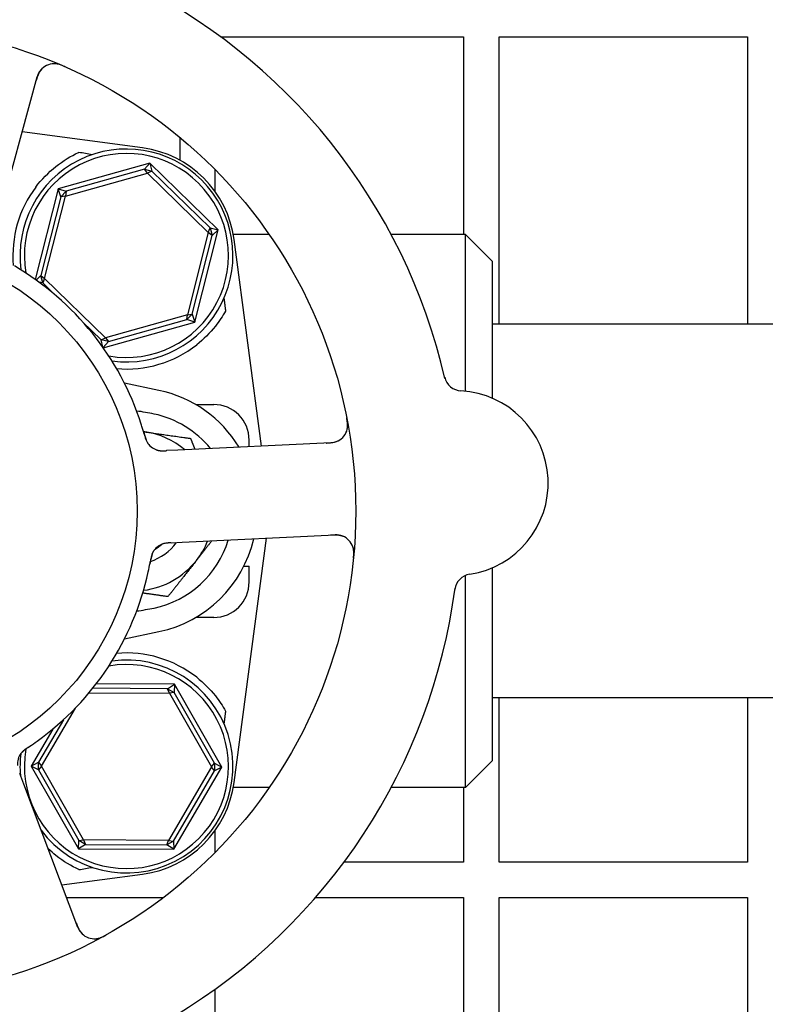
# Model space of a CAD drawing. Header units: inches. Extents: x 18 to 846, y -67 to 561.
# Tile 641 of 656: x 555.88 to 558.51, y 462.27 to 465.74. Entities that reach past the tile are written whole.
import ezdxf

# ---------------------------------------------------------------- set-up
doc = ezdxf.new("R2010")
doc.units = ezdxf.units.IN
doc.header["$LTSCALE"] = 24
doc.header["$MEASUREMENT"] = 0
doc.layers.add('Visible (ANSI)', color=7, linetype='Continuous', lineweight=30)

msp = doc.modelspace()

# ---------------------------------------------------------------- linework, layer by layer
at = {"layer": 'Visible (ANSI)'}
for p, q in [((556.59002, 465.67673), (557.44593, 465.67673)), ((557.44593, 465.67673), (557.44593, 464.98048)), ((557.57093, 464.66423), (557.57093, 465.67673)), ((557.57093, 465.67673), (558.44593, 465.67673)), ((558.44593, 465.67673), (558.44593, 464.66423)), ((555.80215, 465.01575), (555.94408, 465.53606)), ((556.31513, 465.28563), (555.89116, 465.34207)), ((556.44593, 465.32316), (556.44593, 465.24273)), ((556.3413, 465.23193), (556.01825, 465.14107)), ((556.3218, 465.21022), (556.04621, 465.1327)), ((556.3218, 465.21022), (556.3413, 465.23193)), ((556.3218, 465.21022), (556.34803, 465.20354)), ((556.33239, 465.19696), (556.3218, 465.21022)), ((556.34803, 465.20354), (556.33239, 465.19696)), ((556.3413, 465.23193), (556.34803, 465.20354)), ((556.58152, 464.9976), (556.3413, 465.23193)), ((556.55296, 465.00362), (556.34803, 465.20354)), ((556.57093, 465.13168), (556.57093, 465.20902)), ((556.04408, 465.11587), (556.33239, 465.19696)), ((556.33239, 465.19696), (556.54678, 464.98783)), ((556.01825, 465.14107), (555.93707, 464.82234)), ((556.01825, 465.14107), (556.04621, 465.1327)), ((556.02731, 465.11333), (556.01825, 465.14107)), ((556.02731, 465.11333), (555.95664, 464.83589)), ((555.97015, 464.82564), (556.04408, 465.11587)), ((556.02731, 465.11333), (556.04621, 465.1327)), ((556.04408, 465.11587), (556.02731, 465.11333)), ((556.04621, 465.1327), (556.04408, 465.11587)), ((556.49868, 464.67239), (556.58152, 464.9976)), ((556.54678, 464.98783), (556.55296, 465.00362)), ((556.55296, 465.00362), (556.56029, 464.97757)), ((556.55296, 465.00362), (556.58152, 464.9976)), ((556.58152, 464.9976), (556.56029, 464.97757)), ((556.54678, 464.98783), (556.47285, 464.69759)), ((556.48962, 464.70013), (556.56029, 464.97757)), ((556.56029, 464.97757), (556.54678, 464.98783)), ((556.76109, 464.98048), (556.63469, 464.98048)), ((556.73429, 464.2353), (556.63736, 464.96339)), ((557.45222, 464.98048), (557.1908, 464.98048)), ((557.45222, 464.42865), (557.45222, 464.98048)), ((557.54597, 464.88673), (557.45222, 464.98048)), ((557.54597, 464.88673), (557.54597, 464.4044)), ((555.94004, 464.82023), (555.95664, 464.83589)), ((555.95664, 464.83589), (555.97015, 464.82564)), ((555.96397, 464.80984), (555.95664, 464.83589)), ((555.97015, 464.82564), (555.96397, 464.80984)), ((556.18454, 464.6165), (555.97015, 464.82564)), ((555.96397, 464.80984), (555.95043, 464.8127)), ((555.96397, 464.80984), (556.00657, 464.76828)), ((556.47285, 464.69759), (556.18454, 464.6165)), ((556.48962, 464.70013), (556.47073, 464.68076)), ((556.47073, 464.68076), (556.47285, 464.69759)), ((556.47285, 464.69759), (556.48962, 464.70013)), ((556.48962, 464.70013), (556.49868, 464.67239)), ((556.10373, 464.6735), (556.1689, 464.60992)), ((556.17657, 464.58179), (556.49868, 464.67239)), ((556.19513, 464.60324), (556.47073, 464.68076)), ((556.49868, 464.67239), (556.47073, 464.68076)), ((560.10847, 464.66423), (557.54597, 464.66423)), ((556.1689, 464.60992), (556.18454, 464.6165)), ((556.18454, 464.6165), (556.19513, 464.60324)), ((556.19513, 464.60324), (556.1689, 464.60992)), ((556.17506, 464.58394), (556.1689, 464.60992)), ((556.19513, 464.60324), (556.17627, 464.58223)), ((556.37302, 464.43165), (556.2512, 464.45732)), ((556.50244, 464.38173), (556.56565, 464.38173)), ((556.97837, 464.24699), (556.43966, 464.2212)), ((556.69065, 464.23321), (556.69065, 464.25673)), ((556.43966, 464.2212), (556.3998, 464.21929)), ((556.4552, 463.89657), (556.99391, 463.92237)), ((556.41537, 463.89466), (556.4552, 463.89657)), ((556.63736, 463.05007), (556.75194, 463.91078)), ((556.6721, 463.81298), (556.69065, 463.81298)), ((556.69065, 463.75673), (556.69065, 463.81298)), ((557.54597, 463.80639), (557.54597, 463.12673)), ((557.45222, 463.03298), (557.45222, 463.7797)), ((556.56565, 463.63173), (556.50244, 463.63173)), ((556.2512, 463.55614), (556.37302, 463.58181)), ((556.12688, 463.36678), (556.40954, 463.36534)), ((556.40301, 463.381), (556.13958, 463.38234)), ((556.42774, 463.3965), (556.15177, 463.3979)), ((556.40301, 463.381), (556.42774, 463.3965)), ((556.40301, 463.381), (556.42638, 463.36735)), ((556.40954, 463.36534), (556.40301, 463.381)), ((556.42638, 463.36735), (556.40954, 463.36534)), ((556.40954, 463.36534), (556.55796, 463.1052)), ((556.42774, 463.3965), (556.42638, 463.36735)), ((556.56826, 463.11868), (556.42638, 463.36735)), ((556.59405, 463.10502), (556.42774, 463.3965)), ((560.10847, 463.34923), (557.54597, 463.34923)), ((557.57093, 462.77048), (557.57093, 463.34923)), ((558.44593, 463.34923), (558.44593, 462.77048)), ((555.95897, 463.10826), (556.07838, 463.31267)), ((556.03618, 463.2714), (555.94881, 463.12184)), ((555.99907, 463.23886), (555.92289, 463.10844)), ((557.54597, 463.12673), (557.45222, 463.03298)), ((555.92289, 463.10844), (555.94881, 463.12184)), ((555.94867, 463.09478), (555.92289, 463.10844)), ((555.92289, 463.10844), (556.08919, 462.81697)), ((555.94867, 463.09478), (555.94881, 463.12184)), ((555.95897, 463.10826), (555.94867, 463.09478)), ((555.94867, 463.09478), (556.09055, 462.84612)), ((555.94881, 463.12184), (555.95897, 463.10826)), ((556.10739, 462.84812), (555.95897, 463.10826)), ((556.55796, 463.1052), (556.40689, 462.8466)), ((556.42371, 462.84442), (556.56812, 463.09162)), ((556.42477, 462.81525), (556.59405, 463.10502)), ((556.55796, 463.1052), (556.56826, 463.11868)), ((556.56812, 463.09162), (556.55796, 463.1052)), ((556.56826, 463.11868), (556.56812, 463.09162)), ((556.59405, 463.10502), (556.56812, 463.09162)), ((556.56826, 463.11868), (556.59405, 463.10502)), ((555.89654, 463.04473), (555.88241, 463.08205)), ((556.08755, 462.54036), (555.89654, 463.04473)), ((556.76109, 463.03298), (556.63469, 463.03298)), ((557.45222, 463.03298), (557.1908, 463.03298)), ((557.44593, 463.03298), (557.44593, 462.77048)), ((556.57093, 462.80445), (556.57093, 462.88178)), ((556.08919, 462.81697), (556.09055, 462.84612)), ((556.09055, 462.84612), (556.10739, 462.84812)), ((556.11392, 462.83246), (556.09055, 462.84612)), ((556.10739, 462.84812), (556.11392, 462.83246)), ((556.40689, 462.8466), (556.10739, 462.84812)), ((556.40021, 462.831), (556.40689, 462.8466)), ((556.40689, 462.8466), (556.42371, 462.84442)), ((556.11392, 462.83246), (556.08919, 462.81697)), ((556.08919, 462.81697), (556.42477, 462.81525)), ((556.11392, 462.83246), (556.40021, 462.831)), ((556.42371, 462.84442), (556.40021, 462.831)), ((556.42477, 462.81525), (556.40021, 462.831)), ((556.42371, 462.84442), (556.42477, 462.81525)), ((556.44593, 462.77048), (556.44547, 462.77048)), ((556.44593, 462.77073), (556.44593, 462.77048)), ((557.44593, 462.77048), (557.02499, 462.77048)), ((558.44593, 462.77048), (557.57093, 462.77048)), ((556.03088, 462.68999), (556.31513, 462.72783)), ((556.04774, 462.64548), (556.38927, 462.64548)), ((556.92455, 462.64548), (557.44593, 462.64548)), ((557.44593, 462.64548), (557.44593, 459.73923)), ((557.57093, 459.73923), (557.57093, 462.64548)), ((557.57093, 462.64548), (558.44593, 462.64548)), ((558.44593, 462.64548), (558.44593, 459.73923)), ((556.57093, 459.73923), (556.57093, 462.32282))]:
    msp.add_line(p, q, dxfattribs=at)
for radius in [1.7075, 0.9375]:
    msp.add_circle((555.35847, 464.00673), radius, dxfattribs=at)
for centre, radius, start, end in [((555.35847, 464.00673), 2.075, 12.99965, 64.48395), ((556.00438, 465.51962), 0.0625, 66.88035, 164.7418), ((556.25847, 464.90673), 0.375, 262.17396, 187.82604), ((556.26564, 464.91391), 0.375, 7.58266, 82.41734), ((556.25847, 464.90673), 0.35938, 260.02465, 189.97535), ((556.25847, 464.90673), 0.4, 142.97261, 184.99892), ((555.35847, 464.00673), 1, 17.83299, 59.65061), ((556.25847, 464.90673), 0.4, 265.00108, 308.18136), ((557.44008, 464.49229), 0.0625, 193.1302, 266.82247), ((556.28347, 464.00673), 0.43425, 31.17296, 78.0993), ((557.41861, 464.10539), 0.325, 278.66113, 86.82247), ((556.56565, 464.25673), 0.125, 0, 90), ((556.28347, 464.00673), 0.34909, 39.05816, 78.0993), ((556.97538, 464.30942), 0.0625, 272.7418, 10.60325), ((556.28347, 464.00673), 0.2815, 81.86636, 82.81527), ((556.28347, 464.00673), 0.2815, 50.00252, 81.86636), ((556.38492, 464.28115), 0.0625, 215.2706, 256.30345), ((556.9969, 463.85994), 0.0625, 354.88035, 92.7418), ((556.28347, 464.00673), 0.18733, 288.39093, 323.59902), ((556.40644, 463.83166), 0.0625, 110.31583, 150.22862), ((556.28347, 464.00673), 0.34909, 281.9007, 342.94151), ((556.28347, 464.00673), 0.1535, 300.06048, 310.05875), ((556.28347, 464.00673), 0.43425, 281.9007, 346.93978), ((556.28347, 464.00673), 0.2815, 321.86636, 337.90218), ((556.28347, 464.00673), 0.2815, 277.18473, 321.86636), ((555.35847, 464.00673), 1, 305.83299, 347.65061), ((557.47696, 463.72231), 0.0625, 98.66113, 172.3534), ((556.56565, 463.75673), 0.125, 270, 0), ((555.35847, 464.00673), 2.075, 300.99965, 352.48395), ((556.25847, 463.10673), 0.4, 51.81864, 94.99892), ((556.25847, 463.10673), 0.375, 216.768, 97.82604), ((556.25847, 463.10673), 0.35938, 170.11375, 99.97535), ((555.93664, 463.11532), 0.0625, 143.2706, 184.30345), ((556.25847, 463.10673), 0.375, 173.08462, 184.7156), ((556.26564, 463.09955), 0.375, 277.58266, 352.41734), ((556.146, 462.56249), 0.0625, 200.7418, 298.60325)]:
    msp.add_arc(centre, radius, start, end, dxfattribs=at)
for centre, major_axis, start_param, end_param in [((553.24864, 465.50469), (4.33091, -0.57653), 0.8462542, 0.8607442), ((553.24864, 462.50877), (4.33091, 0.57653), 5.4224411, 5.4369311)]:
    msp.add_ellipse(centre, major_axis=major_axis, ratio=0.0429148, start_param=start_param, end_param=end_param, dxfattribs=at)
for points, knots in [([(555.95882, 465.5624), (555.95837, 465.5619), (555.95782, 465.56128), (555.95566, 465.55868), (555.95418, 465.55667), (555.95062, 465.55076), (555.94866, 465.5469), (555.9455, 465.53915), (555.94418, 465.53541), (555.94244, 465.52977), (555.94194, 465.52807), (555.94088, 465.52434), (555.94032, 465.52227), (555.93976, 465.52023)], [0.11682073, 0.11682073, 0.11682073, 0.11682073, 0.13209763, 0.13209763, 0.17640846, 0.17640846, 0.22121697, 0.22121697, 0.25582457, 0.25582457, 0.27005755, 0.27005755, 0.2865375, 0.2865375, 0.2865375, 0.2865375]), ([(556.04207, 465.57142), (556.04132, 465.57174), (556.04058, 465.57207), (556.03744, 465.57342), (556.03494, 465.57447), (556.03027, 465.57628), (556.0281, 465.57707), (556.02334, 465.57865), (556.02068, 465.57942), (556.01638, 465.5805), (556.0146, 465.58087), (556.01125, 465.58146), (556.00967, 465.58167), (556.00653, 465.58198), (556.00499, 465.58206), (556.00309, 465.58208), (556.00254, 465.58208), (556.00209, 465.58207)], [0, 0, 0, 0, 0.00673636, 0.00673636, 0.02806078, 0.02806078, 0.0453371, 0.0453371, 0.06652159, 0.06652159, 0.08352225, 0.08352225, 0.101589, 0.101589, 0.12223492, 0.12223492, 0.13206643, 0.13206643, 0.13206643, 0.13206643]), ([(555.93913, 465.14761), (555.95916, 465.17417), (555.98346, 465.19908), (556.03564, 465.2406), (556.06356, 465.25716), (556.08958, 465.26933), (556.09009, 465.26957), (556.09061, 465.2698)], [2.42631307, 2.42631307, 2.42631307, 2.42631307, 2.67966435, 2.67966435, 2.93613641, 2.93613641, 2.94128789, 2.94128789, 2.94128789, 2.94128789]), ([(556.60739, 464.71115), (556.5974, 464.69332), (556.58534, 464.67511), (556.5524, 464.63371), (556.52979, 464.61123), (556.50573, 464.59231)], [0.52955844, 0.52955844, 0.52955844, 0.52955844, 0.6981502, 0.6981502, 0.92955653, 0.92955653, 0.92955653, 0.92955653]), ([(556.32126, 464.27697), (556.31909, 464.28465), (556.31592, 464.2955), (556.31296, 464.30497), (556.31209, 464.30775), (556.31124, 464.31043), (556.31042, 464.31297)], [0.48416631, 0.48416631, 0.48416631, 0.48416631, 0.88318571, 0.88318571, 0.88318571, 1, 1, 1, 1]), ([(557.03588, 464.29376), (557.03602, 464.29431), (557.03617, 464.29501), (557.03665, 464.29746), (557.03696, 464.29943), (557.03729, 464.30347), (557.03738, 464.30528), (557.0374, 464.30966), (557.0373, 464.31238), (557.0369, 464.31751), (557.03663, 464.31995), (557.03594, 464.325), (557.0355, 464.32764), (557.03474, 464.3318), (557.03443, 464.33336), (557.03412, 464.33497)], [0.10313051, 0.10313051, 0.10313051, 0.10313051, 0.11603194, 0.11603194, 0.14472132, 0.14472132, 0.16305353, 0.16305353, 0.18481803, 0.18481803, 0.20320409, 0.20320409, 0.22373688, 0.22373688, 0.23709216, 0.23709216, 0.23709216, 0.23709216]), ([(556.31904, 464.28477), (556.31995, 464.28163), (556.32083, 464.2785), (556.32255, 464.27278), (556.32336, 464.27017), (556.32497, 464.26533), (556.32578, 464.26306), (556.32717, 464.25938), (556.32776, 464.25787), (556.32913, 464.25462), (556.32989, 464.25295), (556.33132, 464.25001), (556.332, 464.24873), (556.33363, 464.24585), (556.33453, 464.24447), (556.33619, 464.2421), (556.33699, 464.24106), (556.33769, 464.24021)], [0, 0, 0, 0, 0.02532917, 0.02532917, 0.0459278, 0.0459278, 0.06431611, 0.06431611, 0.0780154, 0.0780154, 0.09688899, 0.09688899, 0.11755371, 0.11755371, 0.15067697, 0.15067697, 0.17984281, 0.17984281, 0.17984281, 0.17984281]), ([(556.32126, 464.27696), (556.32151, 464.27609), (556.32175, 464.27523), (556.32224, 464.27348), (556.32249, 464.27259), (556.32341, 464.26937), (556.32413, 464.26698), (556.32565, 464.26232), (556.32647, 464.26), (556.32781, 464.25655), (556.32835, 464.25527), (556.32968, 464.25232), (556.33045, 464.25079), (556.33173, 464.24847), (556.33226, 464.24757), (556.33334, 464.24586), (556.33389, 464.24505), (556.33431, 464.24446), (556.33438, 464.24435), (556.33438, 464.24435)], [0, 0, 0, 0, 0.00712604, 0.00712604, 0.01419238, 0.01419238, 0.03284312, 0.03284312, 0.05207098, 0.05207098, 0.06472354, 0.06472354, 0.08419423, 0.08419423, 0.09866358, 0.09866358, 0.11516786, 0.11516786, 0.12167905, 0.12167905, 0.12167905, 0.12167905]), ([(556.9619, 464.24621), (556.96252, 464.24623), (556.96314, 464.24626), (556.96518, 464.24636), (556.9666, 464.24644), (556.97335, 464.24682), (556.97852, 464.24728), (556.98662, 464.24847), (556.98996, 464.24916), (556.99825, 464.25138), (557.00303, 464.25341), (557.00621, 464.25507), (557.00652, 464.25524), (557.00679, 464.25539)], [0, 0, 0, 0, 0.00480624, 0.00480624, 0.01589597, 0.01589597, 0.05833406, 0.05833406, 0.09384639, 0.09384639, 0.15340885, 0.15340885, 0.16065924, 0.16065924, 0.16065924, 0.16065924]), ([(556.36332, 464.2225), (556.36359, 464.2224), (556.36387, 464.2223), (556.36497, 464.22193), (556.36585, 464.22166), (556.36839, 464.22093), (556.37014, 464.22051), (556.37539, 464.2195), (556.37913, 464.2191), (556.38591, 464.21883), (556.38901, 464.21885), (556.39196, 464.21894)], [0.094581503, 0.094581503, 0.094581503, 0.094581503, 0.09763667, 0.09763667, 0.105884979, 0.105884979, 0.120706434, 0.120706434, 0.149461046, 0.149461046, 0.17255876, 0.17255876, 0.17255876, 0.17255876]), ([(556.36916, 464.22066), (556.36916, 464.22066), (556.36917, 464.22066), (556.3692, 464.22065), (556.36927, 464.22063), (556.36959, 464.22055), (556.36989, 464.22048), (556.37133, 464.22014), (556.37324, 464.21975), (556.37595, 464.21937), (556.37664, 464.21929), (556.38046, 464.2189), (556.38384, 464.21878), (556.38978, 464.21887), (556.39163, 464.21893), (556.39455, 464.21904), (556.39556, 464.21909), (556.39762, 464.21918), (556.39868, 464.21923), (556.39973, 464.21928)], [0.05598665, 0.05598665, 0.05598665, 0.05598665, 0.056873, 0.056873, 0.06006969, 0.06006969, 0.06858048, 0.06858048, 0.09786866, 0.09786866, 0.10758076, 0.10758076, 0.14991048, 0.14991048, 0.16694481, 0.16694481, 0.17567446, 0.17567446, 0.18444701, 0.18444701, 0.18444701, 0.18444701]), ([(557.02351, 463.91649), (557.0229, 463.91677), (557.02214, 463.91709), (557.019, 463.91834), (557.01663, 463.91913), (557.00991, 463.92069), (557.00563, 463.92136), (556.99728, 463.92197), (556.99332, 463.92207), (556.98742, 463.92198), (556.98565, 463.92193), (556.98177, 463.92178), (556.97963, 463.92168), (556.97752, 463.92158)], [0.11682073, 0.11682073, 0.11682073, 0.11682073, 0.13209763, 0.13209763, 0.17640845, 0.17640845, 0.22121697, 0.22121697, 0.25582457, 0.25582457, 0.27005755, 0.27005755, 0.2865375, 0.2865375, 0.2865375, 0.2865375]), ([(556.40707, 463.89422), (556.40603, 463.89415), (556.40497, 463.89407), (556.40083, 463.89371), (556.39767, 463.89332), (556.39177, 463.89224), (556.38896, 463.89155), (556.38471, 463.89019), (556.38312, 463.88961), (556.38102, 463.88873), (556.38039, 463.88846), (556.37968, 463.88814), (556.37955, 463.88808), (556.37943, 463.88802)], [0.016833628, 0.016833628, 0.016833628, 0.016833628, 0.024996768, 0.024996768, 0.048690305, 0.048690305, 0.071674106, 0.071674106, 0.086017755, 0.086017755, 0.092484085, 0.092484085, 0.093980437, 0.093980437, 0.093980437, 0.093980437]), ([(556.4152, 463.89465), (556.41423, 463.89461), (556.41325, 463.89456), (556.41135, 463.89446), (556.41042, 463.89442), (556.40771, 463.89427), (556.40598, 463.89416), (556.40321, 463.89395), (556.4021, 463.89385), (556.3979, 463.89343), (556.39527, 463.89304), (556.39129, 463.89225), (556.38931, 463.89177), (556.38642, 463.89086), (556.38564, 463.89059), (556.38449, 463.89018), (556.38406, 463.89002), (556.38387, 463.88994), (556.38385, 463.88994), (556.38385, 463.88994)], [0, 0, 0, 0, 0.00805947, 0.00805947, 0.01607833, 0.01607833, 0.0318321, 0.0318321, 0.04288224, 0.04288224, 0.07619177, 0.07619177, 0.108399, 0.108399, 0.12047641, 0.12047641, 0.12953115, 0.12953115, 0.13163232, 0.13163232, 0.13163232, 0.13163232]), ([(556.35564, 463.86807), (556.35534, 463.86763), (556.35504, 463.86717), (556.35422, 463.86588), (556.35368, 463.86497), (556.35284, 463.86342), (556.35263, 463.86301), (556.35179, 463.86134), (556.3511, 463.85988), (556.34979, 463.85666), (556.34917, 463.85502), (556.34811, 463.85189), (556.34768, 463.85052), (556.34652, 463.8466), (556.34578, 463.8438), (556.34453, 463.83855), (556.34399, 463.83607), (556.34283, 463.83041), (556.34223, 463.82722), (556.34149, 463.82327), (556.34135, 463.8225), (556.3412, 463.82173)], [0.13529989, 0.13529989, 0.13529989, 0.13529989, 0.15041637, 0.15041637, 0.17862377, 0.17862377, 0.18801437, 0.18801437, 0.21370501, 0.21370501, 0.23365387, 0.23365387, 0.24706173, 0.24706173, 0.26969876, 0.26969876, 0.28871805, 0.28871805, 0.31389266, 0.31389266, 0.3199487, 0.3199487, 0.3199487, 0.3199487]), ([(556.35262, 463.86344), (556.35262, 463.86344), (556.35258, 463.86338), (556.35239, 463.86304), (556.35215, 463.86263), (556.35153, 463.86147), (556.35112, 463.86067), (556.34992, 463.85811), (556.34909, 463.85614), (556.34779, 463.85241), (556.34728, 463.8508), (556.34644, 463.84784), (556.3461, 463.84654), (556.34526, 463.84308), (556.34477, 463.84083), (556.34384, 463.83616), (556.34339, 463.83371), (556.34287, 463.8308), (556.34277, 463.83026), (556.34267, 463.82971)], [0.07093315, 0.07093315, 0.07093315, 0.07093315, 0.07636583, 0.07636583, 0.08666451, 0.08666451, 0.09983228, 0.09983228, 0.12422953, 0.12422953, 0.14000404, 0.14000404, 0.15098747, 0.15098747, 0.16837574, 0.16837574, 0.18725582, 0.18725582, 0.19162474, 0.19162474, 0.19162474, 0.19162474]), ([(557.05782, 463.8401), (557.0579, 463.84091), (557.05797, 463.84171), (557.05829, 463.84512), (557.05852, 463.84782), (557.0588, 463.85283), (557.05887, 463.85513), (557.0589, 463.86015), (557.05882, 463.86292), (557.05851, 463.86734), (557.05832, 463.86914), (557.05785, 463.87251), (557.05756, 463.87409), (557.05688, 463.87716), (557.05648, 463.87865), (557.05592, 463.88047), (557.05574, 463.88099), (557.0556, 463.88142)], [0, 0, 0, 0, 0.00673636, 0.00673636, 0.02806078, 0.02806078, 0.0453371, 0.0453371, 0.06652159, 0.06652159, 0.08352225, 0.08352225, 0.101589, 0.101589, 0.12223492, 0.12223492, 0.13206643, 0.13206643, 0.13206643, 0.13206643]), ([(556.33533, 463.79286), (556.33738, 463.80224), (556.33976, 463.81398), (556.34155, 463.82359), (556.34196, 463.82578), (556.34233, 463.8278), (556.34266, 463.82963)], [0, 0, 0, 0, 0.41999651, 0.41999651, 0.41999651, 0.51583384, 0.51583384, 0.51583384, 0.51583384]), ([(556.50573, 463.42115), (556.52982, 463.40221), (556.55246, 463.37969), (556.58539, 463.33829), (556.59741, 463.32011), (556.60739, 463.30231)], [2.4581256, 2.4581256, 2.4581256, 2.4581256, 2.68988255, 2.68988255, 2.85814401, 2.85814401, 2.85814401, 2.85814401]), ([(555.91299, 463.17457), (555.91964, 463.17901), (555.92897, 463.18537), (555.93707, 463.19112), (555.93944, 463.1928), (555.94173, 463.19444), (555.94389, 463.196)], [0.48416631, 0.48416631, 0.48416631, 0.48416631, 0.88318571, 0.88318571, 0.88318571, 1, 1, 1, 1]), ([(555.91973, 463.17909), (555.91702, 463.17726), (555.91433, 463.17545), (555.90941, 463.17205), (555.90718, 463.17047), (555.90308, 463.16744), (555.90117, 463.16598), (555.89809, 463.16351), (555.89685, 463.16248), (555.89417, 463.16018), (555.89283, 463.15894), (555.89046, 463.15667), (555.88946, 463.15563), (555.88723, 463.15318), (555.88618, 463.15191), (555.88445, 463.1496), (555.88371, 463.14851), (555.88311, 463.14758)], [0, 0, 0, 0, 0.0253292, 0.0253292, 0.04592782, 0.04592782, 0.06431613, 0.06431613, 0.07801539, 0.07801539, 0.09688899, 0.09688899, 0.11755369, 0.11755369, 0.15067695, 0.15067695, 0.17984281, 0.17984281, 0.17984281, 0.17984281]), ([(555.91299, 463.17456), (555.91224, 463.17406), (555.91149, 463.17357), (555.90998, 463.17256), (555.90922, 463.17205), (555.90644, 463.17017), (555.90439, 463.16875), (555.90042, 463.16587), (555.89847, 463.16437), (555.89561, 463.16203), (555.89456, 463.16112), (555.89216, 463.15895), (555.89094, 463.15774), (555.88913, 463.15581), (555.88844, 463.15502), (555.88714, 463.15347), (555.88654, 463.15269), (555.88611, 463.15211), (555.88603, 463.15201), (555.88603, 463.15201)], [0, 0, 0, 0, 0.00712604, 0.00712604, 0.01419238, 0.01419238, 0.03284312, 0.03284312, 0.05207098, 0.05207098, 0.06472354, 0.06472354, 0.08419423, 0.08419423, 0.09866358, 0.09866358, 0.11516786, 0.11516786, 0.12167905, 0.12167905, 0.12167905, 0.12167905]), ([(556.09061, 462.74366), (556.06486, 462.75556), (556.03666, 462.77215), (556.00081, 462.80054), (555.99167, 462.80849), (555.98286, 462.81689)], [0.44734115, 0.44734115, 0.44734115, 0.44734115, 0.70623872, 0.70623872, 0.7975395, 0.7975395, 0.7975395, 0.7975395]), ([(556.08171, 462.55577), (556.08193, 462.5552), (556.08215, 462.55462), (556.08287, 462.55271), (556.08338, 462.55138), (556.08583, 462.54508), (556.08787, 462.54031), (556.0915, 462.53297), (556.09319, 462.53), (556.09786, 462.52281), (556.10127, 462.51888), (556.10383, 462.51638), (556.10409, 462.51613), (556.10432, 462.51592)], [0, 0, 0, 0, 0.00480624, 0.00480624, 0.01589597, 0.01589597, 0.05833406, 0.05833406, 0.09384639, 0.09384639, 0.15340885, 0.15340885, 0.16065924, 0.16065924, 0.16065924, 0.16065924]), ([(556.1498, 462.50011), (556.15036, 462.50015), (556.15108, 462.50022), (556.15355, 462.50052), (556.15552, 462.50084), (556.15947, 462.50177), (556.16122, 462.50225), (556.16539, 462.50358), (556.16794, 462.50452), (556.1727, 462.50648), (556.17494, 462.50749), (556.17953, 462.50971), (556.1819, 462.51095), (556.18562, 462.51295), (556.18702, 462.51373), (556.18844, 462.51452)], [0.10313051, 0.10313051, 0.10313051, 0.10313051, 0.11603194, 0.11603194, 0.14472131, 0.14472131, 0.16305353, 0.16305353, 0.18481803, 0.18481803, 0.20320408, 0.20320408, 0.22373688, 0.22373688, 0.23709216, 0.23709216, 0.23709216, 0.23709216])]:
    msp.add_open_spline(points, degree=3, knots=knots, dxfattribs=at)
for points, weights in [([(556.60174, 464.75578), (556.60457, 464.73344), (556.60739, 464.71115)], [0.999969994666, 0.999969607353, 0.999970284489]), ([(556.31866, 464.28606), (556.32098, 464.28573), (556.32329, 464.2854)], [1.0022030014, 1.00113546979, 1]), ([(556.32329, 464.2854), (556.39796, 464.27473), (556.48418, 464.2624)], [1, 1.0379548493, 1]), ([(556.48418, 464.2624), (556.4921, 464.24267), (556.49957, 464.22406)], [1, 1.0090077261, 1.01373989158]), ([(556.55876, 463.90153), (556.5312, 463.86643), (556.50489, 463.8329)], [1.01874043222, 1.02109815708, 1]), ([(556.50489, 463.8329), (556.45831, 463.77358), (556.40453, 463.70507)], [1, 1.0379548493, 1]), ([(556.40453, 463.70507), (556.3577, 463.71176), (556.3158, 463.71775)], [1, 1.02026440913, 1.01889014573]), ([(556.60739, 463.30231), (556.60457, 463.28002), (556.60174, 463.25768)], [0.999970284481, 0.999969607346, 0.999969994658])]:
    msp.add_rational_spline(points, weights, degree=2, dxfattribs=at)
for points in [[(556.35545, 464.34832), (556.33518, 464.35259), (556.31483, 464.3561), (556.29442, 464.35886)], [(556.29442, 463.6546), (556.31483, 463.65737), (556.33518, 463.66087), (556.35545, 463.66514)]]:
    msp.add_open_spline(points, degree=3, dxfattribs=at)

doc.saveas('drawing.dxf')
